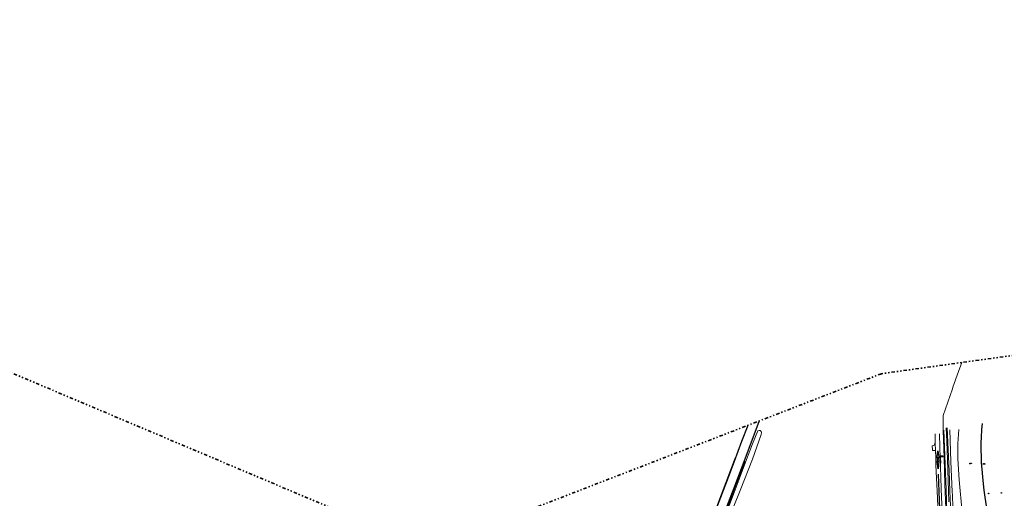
# Model space of a CAD drawing. Header units: metres. Extents: x 169249 to 194689, y 406250 to 412203.
# Tile 367 of 442: x 188747 to 189476, y 411608 to 411962. Entities that reach past the tile are written whole.
import ezdxf

# ---------------------------------------------------------------- set-up
doc = ezdxf.new("R2010")
doc.units = ezdxf.units.M
doc.linetypes.add('BGT_NLCS_N264$0$AL-TEKENBLADGRENS', pattern=[11.5, 2.5, -1.5, 1, -1.5, 1, -1.5, 2.5])
doc.layers.get('0').update_dxf_attribs({"linetype": 'CONTINUOUS'})
for name, color, linetype, lineweight in [('BGT_NLCS_N264$0$B-WE-FV-GELEIDING_WILDRASTER-G', 252, 'CONTINUOUS', 18), ('BGT_NLCS_N264$0$B-WE-GW-TALUD_TEEN-G', 252, 'CONTINUOUS', 18), ('BGT_NLCS_N264$0$B-WE-GW-WATERGANG_INSTEEK-G', 252, 'CONTINUOUS', 18), ('BGT_NLCS_N264$0$B-WE-GW-WATERGANG_SLOOT_BODEM-G', 252, 'CONTINUOUS', 18), ('BGT_NLCS_N264$0$B-WE-OG-TOPOGRAFIE_WEG_RIJWIELPAD-G', 252, 'CONTINUOUS', 18), ('BGT_NLCS_N264$0$B-WE-OG-TOPOGRAFIE_WEG_VERHARD-G', 252, 'CONTINUOUS', 18), ('BGT_NLCS_N264$0$X-XX-AL-TEKENBLADGRENS-G', 252, 'BGT_NLCS_N264$0$AL-TEKENBLADGRENS', 35), ('X-XX-AL-REFERENTIE-G', 7, 'CONTINUOUS', 18)]:
    doc.layers.add(name, color=color, linetype=linetype, lineweight=lineweight)
for name, color, linetype in [('BGT_NLCS_N264$0$B-WE-IE-MEUBILAIR_WEGMEUBILAIR-S', 252, 'CONTINUOUS'), ('BGT_NLCS_N264$0$B-WE-OG-TOPOGRAFIE_WEG_RIJWEG-G', 252, 'CONTINUOUS'), ('BGT_NLCS_N264$0$B-WE-VH-KANTOPSLUITING-G', 252, 'CONTINUOUS'), ('BGT_NLCS_N264$0$B-WE-VW-MARKERING-G', 252, 'CONTINUOUS'), ('BGT_NLCS_N264$0$B-WE-VW-VERKEERSTEKEN_DRAAGCONSTRUCTIE-S', 252, 'CONTINUOUS')]:
    doc.layers.add(name, color=color, linetype=linetype)

# ---------------------------------------------------------------- blocks, each defined once
blk = doc.blocks.new('BGT_NLCS_N264$0$SIE-WEG_PAAL_ALGEMEEN_TYPE_02-SO')
at = {"ltscale": 0.5}
h = blk.add_hatch(color=256, dxfattribs=at)
h.paths.add_polyline_path([(0, 0), (0.1875, 0, 0.41421356), (0, 0.1875)])
h.paths.add_polyline_path([(0, -0.1875), (0, 0), (-0.1875, 0, 0.41421356)])
for p, q in [((-0.1875, 0), (0.1875, 0)), ((0, -0.1875), (0, 0.1875))]:
    blk.add_line(p, q, dxfattribs=at)
blk.add_circle((0, 0), 0.1875, dxfattribs=at)
blk = doc.blocks.new('BGT_NLCS_N264$0$SIE-WEG_VERKEERSBORD_PAAL-SO')
blk.add_line((-0.3, 0), (0.3, 0))
for radius in [0.2, 0.0745]:
    blk.add_circle((0, 0), radius)
blk = doc.blocks.new('BGT_NLCS_N264')
at = {"layer": 'BGT_NLCS_N264$0$B-WE-FV-GELEIDING_WILDRASTER-G'}
blk.add_polyline3d([(189432.98, 411594.67, 11.64), (189432.02, 411618.61, 11.58), (189431.43, 411638.1, 11.63), (189430.74, 411658.37, 11.57), (189430.73, 411663.83, 11.49), (189430.73, 411668.79, 11.41), (189430.73, 411669.28, 11.4), (189430.73, 411669.42, 11.4), (189437.59, 411689.19, 11.38), (189438, 411690.35, 11.38), (189442.18, 411702.14, 11.39), (189444.5, 411708.71, 11.39)], dxfattribs=at)
at = {"layer": 'BGT_NLCS_N264$0$B-WE-GW-TALUD_TEEN-G'}
blk.add_polyline3d([(189442.43, 411659.12, 11.58), (189441.59, 411648.8, 11.62), (189441.49, 411637.37, 11.58), (189442.54, 411621.94, 11.59), (189443.42, 411613.8, 11.64), (189444.81, 411597.93, 11.61)], dxfattribs=at)
at = {"layer": 'BGT_NLCS_N264$0$B-WE-GW-WATERGANG_INSTEEK-G'}
for points in [[(189293.48, 411658.02, 11.27), (189294.46, 411658.4, 11.28), (189295.28, 411658.35, 11.28), (189296.07, 411657.58, 11.29), (189296.19, 411656.84, 11.29), (189296, 411655.49, 11.29), (189289.43, 411637.04, 11.27), (189280.53, 411613.97, 11.14), (189270.64, 411589.45, 11.26)], [(189271.57, 411600.96, 11.23), (189275.96, 411612.39, 11.22), (189280.41, 411624.45, 11.22), (189284.28, 411634.92, 11.34), (189289.48, 411648.41, 11.34), (189293.48, 411658.02, 11.27)], [(189438.18, 411592.76, 11.44), (189437.55, 411610.54, 11.43), (189437.46, 411613.07, 11.43), (189436.47, 411635.44, 11.37), (189435.59, 411658.9, 11.36)], [(189431.27, 411658.53, 11.42), (189432.26, 411633.53, 11.5), (189432.87, 411614.7, 11.56), (189433.77, 411590.75, 11.56), (189434.49, 411572.3, 11.58), (189434.65, 411558.85, 11.53), (189434.65, 411557.82, 11.53), (189434.46, 411556.49, 11.53), (189434.1, 411555.38, 11.53), (189433.69, 411554.38, 11.52), (189432.97, 411553.22, 11.52), (189432.11, 411552.04, 11.52), (189431.71, 411551.47, 11.52), (189430.76, 411550.55, 11.52), (189429.71, 411549.61, 11.51), (189428.77, 411548.81, 11.52), (189426.6, 411547.69, 11.53), (189425.46, 411547.12, 11.45), (189421.23, 411545.58, 11.42)]]:
    blk.add_polyline3d(points, dxfattribs=at)
at = {"layer": 'BGT_NLCS_N264$0$B-WE-GW-WATERGANG_SLOOT_BODEM-G'}
for points in [[(189433.73, 411660.37, 10.18), (189434.53, 411644.33, 10.19), (189435.11, 411628.32, 10.2), (189435.65, 411613.8, 10.23), (189436.36, 411596.73, 10.25)], [(189434.98, 411605.68, 10.24), (189434.44, 411621.38, 10.24), (189433.84, 411636.93, 10.24), (189433.42, 411650.29, 10.24), (189433.04, 411660.26, 10.2)]]:
    blk.add_polyline3d(points, dxfattribs=at)
at = {"layer": 'BGT_NLCS_N264$0$B-WE-OG-TOPOGRAFIE_WEG_RIJWEG-G'}
for points in [[(189228.56, 411491.41, 11.5), (189228.97, 411492.6, 11.52), (189229.29, 411493.5, 11.53), (189229.78, 411494.72, 11.51), (189230, 411495.27, 11.5), (189233.84, 411503.95, 11.5), (189233.99, 411504.28, 11.5), (189235.34, 411507.33, 11.5), (189238.18, 411515.12, 11.49), (189244.06, 411530.57, 11.51), (189249.96, 411546.41, 11.48), (189255.11, 411559.9, 11.45), (189262.3, 411579.07, 11.47), (189266.32, 411589.34, 11.49), (189271.69, 411603.68, 11.44), (189277.69, 411619.44, 11.44), (189283.83, 411635.8, 11.44)], [(189276.69, 411637.94, 11.62), (189269.71, 411619.54, 11.58), (189263.59, 411603.4, 11.59), (189258.35, 411589.46, 11.6), (189258.13, 411589.48, 11.6), (189257.25, 411589.57, 11.61), (189253.81, 411589.93, 11.64)]]:
    blk.add_polyline3d(points, dxfattribs=at)
at = {"layer": 'BGT_NLCS_N264$0$B-WE-OG-TOPOGRAFIE_WEG_RIJWIELPAD-G'}
for p, q in [((189424.79, 411655.88, 11.62), (189424.92, 411649.68, 11.64)), ((189428.75, 411634.09, 11.56), (189428.61, 411638.83, 11.56))]:
    blk.add_line(p, q, dxfattribs=at)
for points in [[(189428.61, 411638.83, 11.56), (189428.61, 411639.36, 11.55), (189428.39, 411644.82, 11.55), (189428.33, 411646.14, 11.55), (189427.91, 411655.84, 11.54)], [(189424.92, 411649.68, 11.64), (189424.93, 411649.13, 11.64), (189424.99, 411643.39, 11.62)], [(189424.99, 411643.39, 11.62), (189425.04, 411643.24, 11.63), (189425.08, 411643.12, 11.63), (189425.13, 411643, 11.64), (189425.25, 411638.72, 11.63), (189425.42, 411633.03, 11.62), (189425.57, 411627.78, 11.62), (189426.19, 411613.64, 11.6), (189427.24, 411590.65, 11.63)], [(189404.5, 411544.23, 11.42), (189405.02, 411544.54, 11.41), (189406.05, 411545.02, 11.45), (189407.86, 411545.51, 11.41), (189417.79, 411548.91, 11.42), (189422.01, 411550.34, 11.43), (189424.86, 411551.56, 11.47), (189426.61, 411552.67, 11.47), (189427.54, 411553.42, 11.47), (189428.53, 411554.34, 11.48), (189429.59, 411555.69, 11.51), (189430.28, 411556.78, 11.52), (189431.15, 411558.7, 11.52), (189431.5, 411560.15, 11.51), (189431.91, 411562.45, 11.53), (189431.95, 411565.28, 11.57), (189431.43, 411574.17, 11.6), (189430.38, 411591.16, 11.57), (189429.49, 411608.62, 11.57), (189429.06, 411623.02, 11.56), (189428.79, 411631.87, 11.55), (189428.75, 411634.09, 11.56)], [(189427.56, 411638.14, 11.64), (189427.49, 411638.25, 11.64), (189427.29, 411638.37, 11.63), (189427.06, 411638.44, 11.64), (189426.81, 411638.44, 11.65), (189426.45, 411638.32, 11.65), (189426.27, 411638.09, 11.64), (189426.23, 411635.72, 11.63), (189426.31, 411635.45, 11.63), (189426.39, 411635.33, 11.63)], [(189426.39, 411635.33, 11.63), (189426.48, 411635.2, 11.63), (189426.69, 411635.08, 11.63), (189426.94, 411635.04, 11.63), (189427.18, 411635.08, 11.62)], [(189427.18, 411635.08, 11.62), (189427.32, 411635.13, 11.61), (189427.52, 411635.25, 11.61), (189427.66, 411635.52, 11.6), (189427.64, 411637.76, 11.58), (189427.56, 411638.14, 11.64)]]:
    blk.add_polyline3d(points, dxfattribs=at)
at = {"layer": 'BGT_NLCS_N264$0$B-WE-OG-TOPOGRAFIE_WEG_VERHARD-G'}
blk.add_polyline3d([(189424.99, 411643.39, 11.62), (189424.65, 411643.62, 11.61), (189424.57, 411643.62, 11.61), (189422.83, 411643.5, 11.55), (189422.79, 411644.39, 11.55), (189422.7, 411646.91, 11.56), (189423.44, 411647.31, 11.62), (189424.05, 411647.63, 11.62), (189424.36, 411648.02, 11.62), (189424.54, 411648.4, 11.61), (189424.68, 411648.74, 11.61), (189424.91, 411649.65, 11.64), (189424.92, 411649.68, 11.64)], dxfattribs=at)
at = {"layer": 'BGT_NLCS_N264$0$B-WE-VH-KANTOPSLUITING-G'}
for points in [[(189426.93, 411638.22, 11.78), (189427.09, 411638.2, 11.79), (189427.25, 411638.08, 11.79), (189427.36, 411637.94, 11.8), (189427.43, 411635.51, 11.78), (189427.32, 411635.39, 11.78), (189427.13, 411635.32, 11.8), (189426.93, 411635.3, 11.81), (189426.76, 411635.33, 11.81), (189426.64, 411635.37, 11.81), (189426.51, 411635.53, 11.81), (189426.5, 411637.96, 11.76), (189426.62, 411638.14, 11.77), (189426.78, 411638.2, 11.77), (189426.93, 411638.22, 11.78)], [(189428.75, 411634.09, 11.56), (189428.95, 411634.1, 11.82), (189428.93, 411634.12, 11.67), (189428.91, 411635.36, 11.7), (189428.86, 411637.11, 11.7), (189428.81, 411638.56, 11.68), (189428.83, 411638.91, 11.69), (189428.88, 411639.02, 11.69), (189429.03, 411639.13, 11.69), (189429.61, 411639.22, 11.69), (189430.68, 411639.23, 11.64), (189430.65, 411639.39, 11.65), (189429.96, 411639.4, 11.65), (189429.38, 411639.37, 11.65), (189429.06, 411639.33, 11.65), (189428.86, 411639.23, 11.65), (189428.61, 411638.83, 11.56)]]:
    blk.add_polyline3d(points, dxfattribs=at)
at = {"layer": 'BGT_NLCS_N264$0$B-WE-VW-MARKERING-G', "linetype": 'Continuous'}
for points in [[(189294.47, 411665.43, 11.46), (189289.05, 411651, 11.45), (189281.83, 411631.92, 11.42), (189275.65, 411615.59, 11.44), (189269.85, 411600.27, 11.45), (189264.34, 411585.82, 11.46), (189258.22, 411569.64, 11.46), (189252.38, 411554.23, 11.46), (189246.89, 411539.91, 11.46), (189241.07, 411524.34, 11.49), (189235.34, 411509.28, 11.49), (189231.86, 411500.64, 11.47), (189230.11, 411496.67, 11.45), (189228.72, 411493.78, 11.43), (189228.29, 411492.82, 11.44), (189226.85, 411490.04, 11.47), (189224.83, 411486.36, 11.47), (189222.67, 411482.7, 11.45), (189219.73, 411478.11, 11.45), (189217.18, 411474.53, 11.46), (189215.12, 411471.79, 11.46)], [(189211.19, 411479.09, 11.44), (189211.28, 411479.21, 11.43), (189213.64, 411482.47, 11.47), (189215.86, 411485.83, 11.46), (189219.95, 411492.77, 11.45), (189223.96, 411500.92, 11.46), (189225.69, 411504.84, 11.47), (189228.42, 411511.09, 11.5), (189230.32, 411515.76, 11.53), (189234.82, 411527.07, 11.58), (189237.76, 411534.6, 11.6), (189239.3, 411538.55, 11.62), (189242.25, 411546.25, 11.58), (189243.39, 411549.23, 11.58), (189249.21, 411564.51, 11.57), (189254.91, 411579.61, 11.56), (189259.15, 411590.83, 11.56), (189264.81, 411605.8, 11.58), (189270.47, 411620.71, 11.58), (189276.11, 411635.61, 11.59), (189281.74, 411650.49, 11.59), (189286.23, 411662.24, 11.58)], [(189428.3, 411600.37, 11.61), (189427.27, 411625.98, 11.61)]]:
    blk.add_polyline3d(points, dxfattribs=at)
at = {"layer": 'BGT_NLCS_N264$0$B-WE-VW-MARKERING-G'}
for points in [[(189459.65, 411663.57, 14.78), (189459.25, 411659.02, 14.84), (189458.91, 411653.32, 14.95), (189458.74, 411649.53, 15.02), (189458.67, 411644.57, 15.07), (189458.81, 411638.5, 15.16), (189458.99, 411634.4, 15.25), (189459.33, 411629.88, 15.33), (189459.83, 411624.11, 15.48), (189460.36, 411618.78, 15.56), (189460.89, 411614.14, 15.64), (189461.6, 411608.97, 15.7), (189462.97, 411599.45, 15.87), (189464.2, 411591.75, 15.96), (189465.52, 411583.61, 16.05), (189465.53, 411583.59, 16.05)], [(189426.36, 411638.2, 11.64), (189426.41, 411638.77, 11.64), (189426.81, 411643.34, 11.62), (189427.46, 411638.81, 11.64), (189427.56, 411638.14, 11.64)], [(189427.59, 411635.39, 11.6), (189427.14, 411630.05, 11.61), (189426.39, 411635.33, 11.63)]]:
    blk.add_polyline3d(points, dxfattribs=at)
at = {"layer": 'BGT_NLCS_N264$0$X-XX-AL-TEKENBLADGRENS-G'}
blk.add_polyline3d([(191101.65, 411962.5, 0), (190130.85, 411743.35, 0), (190048.15, 411776.15, 0), (189929.72, 411776.3, 0), (189384.97, 411700.42, 0), (189107.45, 411593.11, 0), (188993.52, 411594.3, 0), (188449.38, 411824.2, 0), (188376.53, 411837.2, 0), (188020.5, 411811.09, 0), (187868.07, 411710.35, 0), (187729.55, 411309.12, 0), (187538.62, 410982.19, 0), (187400.39, 410978.01, 0), (187300.77, 410943.91, 0), (187161.49, 410799.53, 0), (186096.12, 410707.06, 0), (184991.02, 410538.75, 0), (184829.57, 410472.97, 0), (184730.27, 410345.11, 0), (184591.14, 410257.51, 0), (184515.15, 410189.17, 0), (184436.25, 410062.73, 0), (184183.19, 410038.13, 0)], dxfattribs=at)
at = {"layer": 'BGT_NLCS_N264$0$B-WE-IE-MEUBILAIR_WEGMEUBILAIR-S', "color": 7}
for p in [(189464.4, 411611.77, 15.71), (189473.85, 411612.18, 15.57)]:
    blk.add_blockref('BGT_NLCS_N264$0$SIE-WEG_PAAL_ALGEMEEN_TYPE_02-SO', p, dxfattribs=at)
at = {"layer": 'BGT_NLCS_N264$0$B-WE-VW-VERKEERSTEKEN_DRAAGCONSTRUCTIE-S', "color": 7}
for p in [(189450.62, 411633.95, 15.38), (189451.53, 411634.12, 15.53), (189460.61, 411633.68, 15.32), (189461.45, 411633.66, 15.22)]:
    blk.add_blockref('BGT_NLCS_N264$0$SIE-WEG_VERKEERSBORD_PAAL-SO', p, dxfattribs=at)

msp = doc.modelspace()

# ---------------------------------------------------------------- block references
at = {"layer": 'X-XX-AL-REFERENTIE-G'}
msp.add_blockref('BGT_NLCS_N264', (0, 0), dxfattribs=at)

doc.saveas('drawing.dxf')
